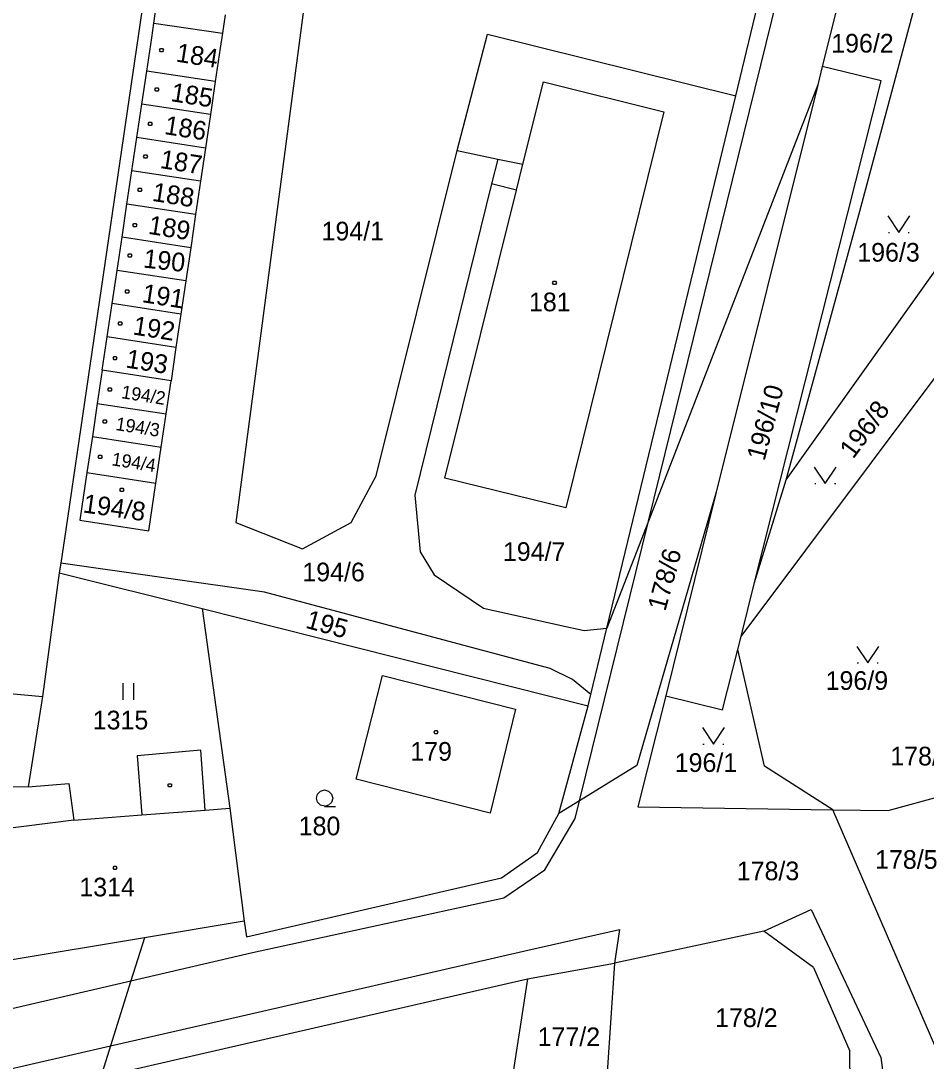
# Model space of a CAD drawing. Extents: x -609861 to -605046, y -1120287 to -1116307.
# Drawn here: x -606972.4 to -606890, y -1119072.1 to -1118977.4 of the extents above; entities that cross this region are included whole.
import ezdxf

# ---------------------------------------------------------------- set-up
doc = ezdxf.new("R2010")
doc.units = 0
for name, color, linetype in [('Vrstva 1', 7, 'Continuous'), ('Vrstva 2', 7, 'Continuous'), ('Vrstva 3', 7, 'Continuous'), ('Vrstva 4', 7, 'Continuous'), ('Vrstva 5', 7, 'Continuous'), ('Vrstva 7', 7, 'Continuous')]:
    doc.layers.add(name, color=color, linetype=linetype)

msp = doc.modelspace()

# ---------------------------------------------------------------- linework, layer by layer
at = {"layer": 'Vrstva 1'}
for p, q in [((-606960.62, -1118971.26), (-606968.32, -1119023.73)), ((-606946.02, -1118971.56), (-606952.83, -1119023.11)), ((-606907.32, -1118984.26), (-606904.5, -1118972.65)), ((-606897.63, -1118974.34), (-606899.44, -1118981.6)), ((-606960.3, -1118977.65), (-606960.05, -1118975.98)), ((-606896.02, -1118994.76), (-606891, -1118975.98)), ((-606953.8, -1118976.91), (-606954.05, -1118978.58)), ((-606960.49, -1118979), (-606960.3, -1118977.65)), ((-606960.3, -1118977.65), (-606954.05, -1118978.58)), ((-606954.05, -1118978.58), (-606954.25, -1118979.93)), ((-606932.69, -1118989.25), (-606929.93, -1118978.65)), ((-606929.93, -1118978.65), (-606907.32, -1118984.26)), ((-606960.94, -1118982.02), (-606960.49, -1118979)), ((-606954.25, -1118979.93), (-606954.7, -1118982.96)), ((-606899.44, -1118981.6), (-606899.86, -1118983.27)), ((-606961.39, -1118985.04), (-606960.94, -1118982.02)), ((-606954.7, -1118982.96), (-606960.94, -1118982.02)), ((-606954.7, -1118982.96), (-606955.15, -1118985.98)), ((-606926.69, -1118990.5), (-606924.83, -1118983.01)), ((-606924.83, -1118983.01), (-606913.87, -1118985.72)), ((-606899.86, -1118983.27), (-606915.26, -1119022.98)), ((-606899.86, -1118983.27), (-606909.09, -1119020.35)), ((-606919.05, -1119032.73), (-606907.32, -1118984.26)), ((-606961.84, -1118988.07), (-606961.39, -1118985.04)), ((-606955.15, -1118985.98), (-606961.39, -1118985.04)), ((-606955.15, -1118985.98), (-606955.6, -1118989.02)), ((-606913.87, -1118985.72), (-606922.79, -1119021.77)), ((-606962.29, -1118991.09), (-606961.84, -1118988.07)), ((-606955.6, -1118989.02), (-606961.84, -1118988.07)), ((-606955.6, -1118989.02), (-606956.04, -1118992.04)), ((-606940.06, -1119018.86), (-606932.69, -1118989.25)), ((-606932.69, -1118989.25), (-606928.99, -1118990.02)), ((-606928.99, -1118990.02), (-606926.69, -1118990.5)), ((-606962.74, -1118994.12), (-606962.29, -1118991.09)), ((-606956.04, -1118992.04), (-606962.29, -1118991.09)), ((-606927.28, -1118992.86), (-606926.69, -1118990.5)), ((-606956.04, -1118992.04), (-606956.49, -1118995.07)), ((-606929.56, -1118992.27), (-606936.53, -1119020.63)), ((-606933.79, -1119019.08), (-606927.28, -1118992.86)), ((-606927.28, -1118992.86), (-606929.56, -1118992.27)), ((-606963.19, -1118997.14), (-606962.74, -1118994.12)), ((-606956.49, -1118995.07), (-606962.74, -1118994.12)), ((-606956.49, -1118995.07), (-606956.94, -1118998.09)), ((-606902.74, -1119019.23), (-606896.02, -1118994.76)), ((-606963.64, -1119000.16), (-606963.19, -1118997.14)), ((-606956.94, -1118998.09), (-606963.19, -1118997.14)), ((-606956.94, -1118998.09), (-606957.39, -1119001.12)), ((-606902.74, -1119019.23), (-606888.87, -1118999.78)), ((-606964.09, -1119003.18), (-606963.64, -1119000.16)), ((-606957.39, -1119001.12), (-606963.64, -1119000.16)), ((-606957.39, -1119001.12), (-606957.84, -1119004.15)), ((-606964.54, -1119006.21), (-606964.09, -1119003.18)), ((-606957.84, -1119004.15), (-606964.09, -1119003.18)), ((-606957.84, -1119004.15), (-606958.29, -1119007.18)), ((-606964.99, -1119009.23), (-606964.54, -1119006.21)), ((-606958.29, -1119007.18), (-606964.54, -1119006.21)), ((-606958.29, -1119007.18), (-606958.73, -1119010.2)), ((-606964.99, -1119009.23), (-606965.44, -1119012.26)), ((-606958.73, -1119010.2), (-606964.99, -1119009.23)), ((-606959.18, -1119013.23), (-606958.73, -1119010.2)), ((-606906.83, -1119033.47), (-606889.09, -1119009.8)), ((-606965.44, -1119012.26), (-606965.89, -1119015.28)), ((-606965.44, -1119012.26), (-606959.18, -1119013.23)), ((-606959.63, -1119016.25), (-606959.18, -1119013.23)), ((-606965.89, -1119015.28), (-606966.38, -1119018.55)), ((-606965.89, -1119015.28), (-606959.63, -1119016.25)), ((-606960.11, -1119019.52), (-606959.63, -1119016.25)), ((-606966.38, -1119018.55), (-606960.11, -1119019.52)), ((-606942.32, -1119023.12), (-606940.06, -1119018.86)), ((-606922.79, -1119021.77), (-606933.79, -1119019.08)), ((-606905.6, -1119028.57), (-606902.74, -1119019.23)), ((-606936.53, -1119020.63), (-606936.06, -1119025.77)), ((-606909.09, -1119020.35), (-606916.32, -1119045.24)), ((-606909.09, -1119020.35), (-606913.7, -1119038.87)), ((-606952.83, -1119023.11), (-606946.76, -1119025.5)), ((-606946.76, -1119025.5), (-606942.32, -1119023.12)), ((-606915.26, -1119022.98), (-606919.05, -1119032.73)), ((-606968.32, -1119023.73), (-606968.77, -1119026.8)), ((-606936.06, -1119025.77), (-606934.78, -1119027.86)), ((-606968.77, -1119026.8), (-606968.91, -1119027.69)), ((-606950.22, -1119029.45), (-606968.77, -1119026.8)), ((-606968.91, -1119027.69), (-606970.44, -1119038.95)), ((-606968.91, -1119027.69), (-606955.9, -1119030.93)), ((-606934.78, -1119027.86), (-606930.28, -1119030.91)), ((-606906.83, -1119033.47), (-606905.6, -1119028.57)), ((-606924.23, -1119036.39), (-606950.22, -1119029.45)), ((-606955.9, -1119030.93), (-606953.37, -1119049.11)), ((-606955.9, -1119030.93), (-606920.75, -1119039.78)), ((-606930.28, -1119030.91), (-606923.33, -1119032.45)), ((-606923.33, -1119032.45), (-606921.13, -1119032.93)), ((-606921.13, -1119032.93), (-606919.05, -1119032.73)), ((-606920.51, -1119038.76), (-606919.05, -1119032.73)), ((-606907.14, -1119034.68), (-606906.83, -1119033.47)), ((-606904.69, -1119045.3), (-606907.14, -1119034.68)), ((-606922.19, -1119037.41), (-606924.23, -1119036.39)), ((-606941.89, -1119046.48), (-606939.49, -1119037.03)), ((-606939.49, -1119037.03), (-606927.37, -1119040.09)), ((-606920.51, -1119038.76), (-606922.19, -1119037.41)), ((-606974.03, -1119038.61), (-606970.44, -1119038.95)), ((-606970.44, -1119038.95), (-606971.74, -1119047.18)), ((-606920.75, -1119039.78), (-606920.51, -1119038.76)), ((-606913.7, -1119038.87), (-606916.23, -1119049)), ((-606927.37, -1119040.09), (-606929.69, -1119049.57)), ((-606923.42, -1119049.6), (-606920.75, -1119039.78)), ((-606916.32, -1119045.24), (-606921.53, -1119048.44)), ((-606898.47, -1119049.25), (-606904.69, -1119045.3)), ((-606971.74, -1119047.18), (-606968.02, -1119046.85)), ((-606968.02, -1119046.85), (-606967.57, -1119050.2)), ((-606929.69, -1119049.57), (-606941.89, -1119046.48)), ((-606971.74, -1119047.18), (-606975.31, -1119047.21)), ((-606893.44, -1119049.32), (-606888.55, -1119047.99)), ((-606921.53, -1119048.44), (-606923.42, -1119049.6)), ((-606916.23, -1119049), (-606898.47, -1119049.25)), ((-606967.57, -1119050.2), (-606961.39, -1119049.73)), ((-606961.39, -1119049.73), (-606955.61, -1119049.28)), ((-606955.61, -1119049.28), (-606953.37, -1119049.11)), ((-606953.37, -1119049.11), (-606952.06, -1119059.4)), ((-606925.38, -1119053.15), (-606923.42, -1119049.6)), ((-606887.38, -1119074.96), (-606898.47, -1119049.25)), ((-606898.47, -1119049.25), (-606893.44, -1119049.32)), ((-606928.66, -1119055.46), (-606925.38, -1119053.15)), ((-606951.86, -1119060.81), (-606928.66, -1119055.46)), ((-606904.77, -1119060.32), (-606900.45, -1119058.34)), ((-606900.45, -1119058.34), (-606894.12, -1119071.81)), ((-606952.06, -1119059.4), (-606961.15, -1119060.92)), ((-606952.06, -1119059.4), (-606951.86, -1119060.81)), ((-606904.77, -1119060.32), (-606918.36, -1119063.22)), ((-606900.25, -1119063.6), (-606904.77, -1119060.32)), ((-606961.15, -1119060.92), (-606973.56, -1119062.99)), ((-606961.15, -1119060.92), (-606962.38, -1119064.84)), ((-606926.29, -1119064.63), (-606918.36, -1119063.22)), ((-606918.36, -1119063.22), (-606919.03, -1119073.17)), ((-606900.25, -1119063.6), (-606896.95, -1119071.24)), ((-606965.13, -1119073.56), (-606926.29, -1119064.63)), ((-606962.38, -1119064.84), (-606964.25, -1119070.75)), ((-606926.29, -1119064.63), (-606929.78, -1119087.65)), ((-606964.25, -1119070.75), (-606965.13, -1119073.56)), ((-606896.86, -1119076.83), (-606896.95, -1119071.24)), ((-606894.12, -1119071.81), (-606893.07, -1119079.42))]:
    msp.add_line(p, q, dxfattribs=at)
for points in [[(-606905.6, -1119028.57), (-606894.09, -1118982.9), (-606899.44, -1118981.6)], [(-606966.38, -1119018.55), (-606967.03, -1119022.9), (-606960.75, -1119023.87), (-606960.11, -1119019.52)], [(-606913.7, -1119038.87), (-606908.52, -1119040.17), (-606907.14, -1119034.68)]]:
    msp.add_lwpolyline(points, dxfattribs=at)
at = {"layer": 'Vrstva 3'}
for p, q in [((-606893.42, -1118996.7), (-606893.32, -1118996.7)), ((-606891.62, -1118996.7), (-606891.52, -1118996.7)), ((-606900.12, -1119019.57), (-606900.02, -1119019.57)), ((-606898.32, -1119019.57), (-606898.22, -1119019.57)), ((-606896.26, -1119035.88), (-606896.16, -1119035.88)), ((-606894.46, -1119035.88), (-606894.36, -1119035.88)), ((-606963.11, -1119037.74), (-606963.11, -1119039.24)), ((-606962.11, -1119039.24), (-606962.11, -1119037.74)), ((-606910.31, -1119043.28), (-606910.21, -1119043.28)), ((-606908.51, -1119043.28), (-606908.41, -1119043.28))]:
    msp.add_line(p, q, dxfattribs=at)
for points in [[(-606893.47, -1118995.2), (-606892.47, -1118996.7), (-606891.47, -1118995.2)], [(-606900.17, -1119018.07), (-606899.17, -1119019.57), (-606898.17, -1119018.07)], [(-606896.31, -1119034.38), (-606895.31, -1119035.88), (-606894.31, -1119034.38)], [(-606910.36, -1119041.78), (-606909.36, -1119043.28), (-606908.36, -1119041.78)], [(-606944.74, -1119048.93), (-606945.12, -1119048.83), (-606945.39, -1119048.56), (-606945.49, -1119048.19), (-606945.39, -1119047.82), (-606945.12, -1119047.55), (-606944.75, -1119047.45), (-606944.38, -1119047.55), (-606944.11, -1119047.82), (-606944.01, -1119048.2), (-606944.11, -1119048.58), (-606944.38, -1119048.85), (-606944.76, -1119048.95), (-606943.76, -1119048.95)]]:
    msp.add_lwpolyline(points, dxfattribs=at)
at = {"layer": 'Vrstva 4'}
for p, q in [((-606915.26, -1119022.98), (-606902.97, -1118973.02)), ((-606928.99, -1118990.02), (-606929.56, -1118992.27)), ((-606921.53, -1119048.44), (-606915.26, -1119022.98)), ((-606956.03, -1119043.84), (-606961.81, -1119044.34)), ((-606955.61, -1119049.28), (-606956.03, -1119043.84)), ((-606961.81, -1119044.34), (-606961.39, -1119049.73)), ((-606921.93, -1119050.06), (-606921.53, -1119048.44)), ((-606967.57, -1119050.2), (-606975.46, -1119051.19)), ((-606924.69, -1119054.71), (-606921.93, -1119050.06)), ((-606928.44, -1119057.28), (-606924.69, -1119054.71)), ((-606951.31, -1119062.26), (-606928.44, -1119057.28)), ((-606926.24, -1119062.04), (-606917.91, -1119060.14)), ((-606917.91, -1119060.14), (-606918.36, -1119063.22)), ((-606962.38, -1119064.84), (-606951.31, -1119062.26)), ((-606950.8, -1119067.67), (-606926.24, -1119062.04)), ((-606986.86, -1119070.52), (-606962.38, -1119064.84)), ((-606964.25, -1119070.75), (-606950.8, -1119067.67)), ((-606985.83, -1119075.7), (-606964.25, -1119070.75))]:
    msp.add_line(p, q, dxfattribs=at)
at = {"layer": 'Vrstva 5'}
for points in [[(-606959.51, -1118979.96), (-606959.42, -1118980.11), (-606959.51, -1118980.26), (-606959.69, -1118980.26), (-606959.78, -1118980.11), (-606959.69, -1118979.96)], [(-606959.93, -1118983.55), (-606959.84, -1118983.7), (-606959.93, -1118983.85), (-606960.11, -1118983.85), (-606960.2, -1118983.7), (-606960.11, -1118983.55)], [(-606960.54, -1118986.67), (-606960.45, -1118986.82), (-606960.54, -1118986.97), (-606960.72, -1118986.97), (-606960.81, -1118986.82), (-606960.72, -1118986.67)], [(-606960.96, -1118989.65), (-606960.87, -1118989.8), (-606960.96, -1118989.95), (-606961.14, -1118989.95), (-606961.23, -1118989.8), (-606961.14, -1118989.65)], [(-606961.47, -1118992.68), (-606961.38, -1118992.83), (-606961.47, -1118992.98), (-606961.65, -1118992.98), (-606961.74, -1118992.83), (-606961.65, -1118992.68)], [(-606961.93, -1118995.9), (-606961.84, -1118996.05), (-606961.93, -1118996.2), (-606962.11, -1118996.2), (-606962.2, -1118996.05), (-606962.11, -1118995.9)], [(-606962.39, -1118998.65), (-606962.3, -1118998.8), (-606962.39, -1118998.95), (-606962.57, -1118998.95), (-606962.66, -1118998.8), (-606962.57, -1118998.65)], [(-606923.72, -1119001.13), (-606923.63, -1119001.28), (-606923.72, -1119001.43), (-606923.9, -1119001.43), (-606923.99, -1119001.28), (-606923.9, -1119001.13)], [(-606962.64, -1119001.92), (-606962.55, -1119002.07), (-606962.64, -1119002.22), (-606962.82, -1119002.22), (-606962.91, -1119002.07), (-606962.82, -1119001.92)], [(-606963.28, -1119004.85), (-606963.19, -1119005), (-606963.28, -1119005.15), (-606963.46, -1119005.15), (-606963.55, -1119005), (-606963.46, -1119004.85)], [(-606963.74, -1119008), (-606963.65, -1119008.15), (-606963.74, -1119008.3), (-606963.92, -1119008.3), (-606964.01, -1119008.15), (-606963.92, -1119008)], [(-606964.22, -1119010.84), (-606964.13, -1119010.99), (-606964.22, -1119011.14), (-606964.4, -1119011.14), (-606964.49, -1119010.99), (-606964.4, -1119010.84)], [(-606964.66, -1119013.77), (-606964.57, -1119013.92), (-606964.66, -1119014.07), (-606964.84, -1119014.07), (-606964.93, -1119013.92), (-606964.84, -1119013.77)], [(-606965.09, -1119016.97), (-606965, -1119017.12), (-606965.09, -1119017.27), (-606965.27, -1119017.27), (-606965.36, -1119017.12), (-606965.27, -1119016.97)], [(-606963.13, -1119019.99), (-606963.04, -1119020.14), (-606963.13, -1119020.29), (-606963.31, -1119020.29), (-606963.4, -1119020.14), (-606963.31, -1119019.99)], [(-606934.52, -1119042.04), (-606934.43, -1119042.19), (-606934.52, -1119042.34), (-606934.7, -1119042.34), (-606934.79, -1119042.19), (-606934.7, -1119042.04)], [(-606958.75, -1119046.88), (-606958.66, -1119047.03), (-606958.75, -1119047.18), (-606958.93, -1119047.18), (-606959.02, -1119047.03), (-606958.93, -1119046.88)], [(-606963.74, -1119054.39), (-606963.65, -1119054.54), (-606963.74, -1119054.69), (-606963.92, -1119054.69), (-606964.01, -1119054.54), (-606963.92, -1119054.39)]]:
    msp.add_lwpolyline(points, close=True, dxfattribs=at)

# ---------------------------------------------------------------- texts
at = {"layer": 'Vrstva 2'}
for s, p in [('196/2', (-606898.629, -1118980.33)), ('194/1', (-606945.027, -1118997.43)), ('196/3', (-606896.257, -1118999.36)), ('181', (-606926.147, -1119003.88)), ('194/7', (-606928.517, -1119026.6)), ('194/6', (-606946.777, -1119028.46)), ('196/9', (-606899.137, -1119038.34)), ('1315', (-606965.857, -1119041.94)), ('179', (-606936.947, -1119044.79)), ('196/1', (-606912.877, -1119045.81)), ('180', (-606947.107, -1119051.58)), ('178/5', (-606894.637, -1119054.63)), ('178/3', (-606907.227, -1119055.67)), ('1314', (-606967.077, -1119057.14)), ('178/2', (-606909.197, -1119069.03)), ('177/2', (-606925.357, -1119070.77))]:
    msp.add_text(s, height=1.7, dxfattribs=at).set_placement(p)
for s, height, rotation, p in [('184', 1.7, 350.99394, (-606958.342, -1118981.141)), ('185', 1.7, 350.99394, (-606958.822, -1118984.741)), ('186', 1.7, 350.99394, (-606959.402, -1118987.741)), ('187', 1.7, 350.99394, (-606959.802, -1118990.831)), ('188', 1.7, 350.99394, (-606960.512, -1118993.821)), ('189', 1.7, 350.99394, (-606960.872, -1118996.821)), ('190', 1.7, 353.68685, (-606961.31, -1118999.893)), ('191', 1.7, 350.99394, (-606961.432, -1119003.041)), ('192', 1.7, 350.99394, (-606962.272, -1119005.981)), ('193', 1.7, 350.99394, (-606962.912, -1119008.991)), ('194/2', 1.2, 350.99394, (-606963.306, -1119011.783)), ('196/10', 1.7, 75.22936, (-606904.71, -1119017.569)), ('196/8', 1.7, 53.11319, (-606896.634, -1119017.386)), ('194/3', 1.2, 350.99394, (-606963.826, -1119014.683)), ('194/4', 1.2, 350.99394, (-606964.186, -1119017.893)), ('194/8', 1.7, 351.85338, (-606966.814, -1119022.18)), ('178/6', 1.7, 74.7137, (-606913.736, -1119031.251)), ('195', 1.7, 344.69141, (-606946.571, -1119032.674))]:
    msp.add_text(s, height=height, rotation=rotation, dxfattribs=at).set_placement(p)
at = {"layer": 'Vrstva 7'}
msp.add_text('178/18', height=1.7, dxfattribs=at).set_placement((-606893.253, -1119045.22))

doc.saveas('drawing.dxf')
